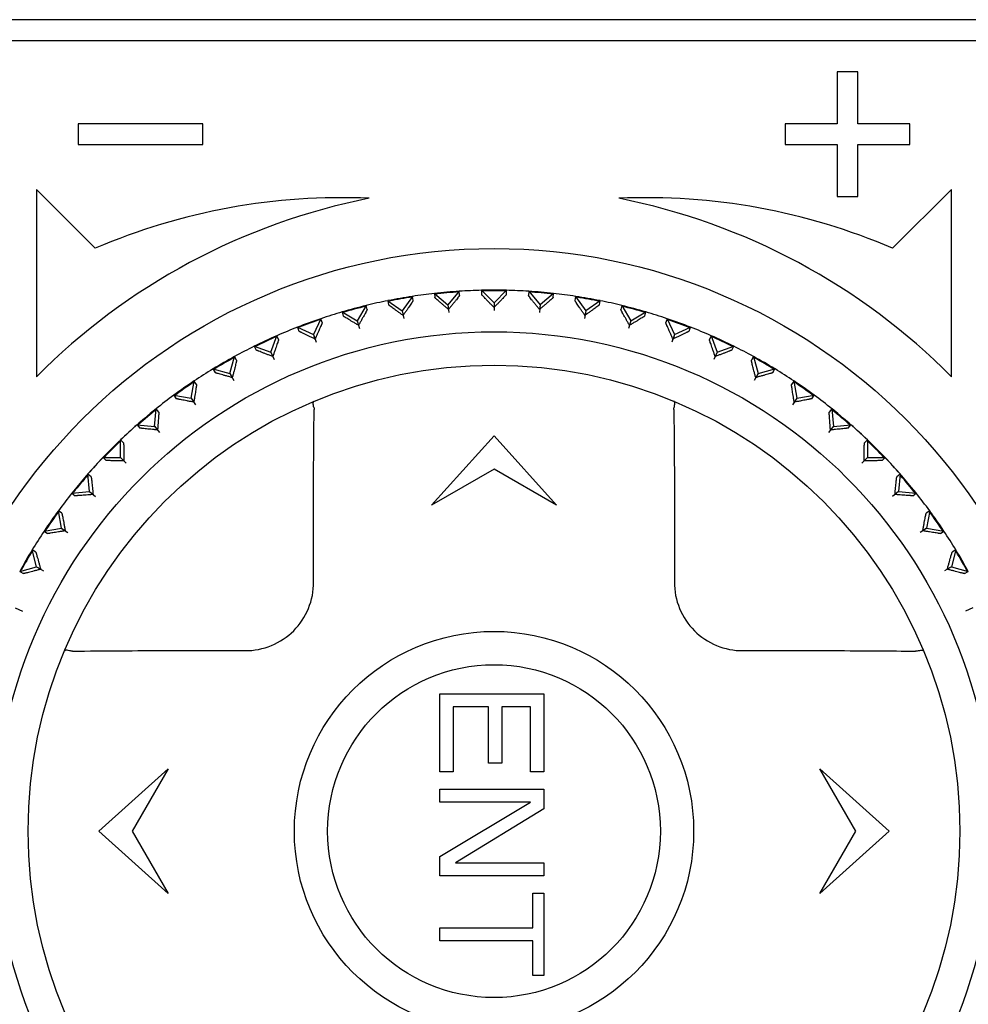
# Model space of a CAD drawing. Header units: millimetres. Extents: x 1117 to 38156, y -1945 to 7303.
# Tile 329 of 656: x 13219 to 13242, y 1377 to 1401. Entities that reach past the tile are written whole.
import ezdxf

# ---------------------------------------------------------------- set-up
doc = ezdxf.new("R2010")
doc.units = ezdxf.units.MM

msp = doc.modelspace()

# ---------------------------------------------------------------- linework, layer by layer
at = {"color": 7, "linetype": 'Continuous'}
for p, q in [((13257.629, 1400.819), (13202.729, 1400.819)), ((13202.729, 1400.319), (13257.629, 1400.319)), ((13238.429, 1399.569), (13238.429, 1398.319)), ((13238.929, 1399.569), (13238.429, 1399.569)), ((13238.929, 1398.319), (13238.929, 1399.569)), ((13220.179, 1398.319), (13220.179, 1397.819)), ((13223.179, 1398.319), (13220.179, 1398.319)), ((13223.179, 1397.819), (13223.179, 1398.319)), ((13237.179, 1398.319), (13237.179, 1397.819)), ((13238.429, 1398.319), (13237.179, 1398.319)), ((13240.179, 1398.319), (13238.929, 1398.319)), ((13240.179, 1397.819), (13240.179, 1398.319)), ((13220.179, 1397.819), (13223.179, 1397.819)), ((13237.179, 1397.819), (13238.429, 1397.819)), ((13238.429, 1397.819), (13238.429, 1396.569)), ((13238.929, 1396.569), (13238.929, 1397.819)), ((13238.929, 1397.819), (13240.179, 1397.819)), ((13219.179, 1396.739), (13219.179, 1392.239)), ((13220.593, 1395.325), (13219.179, 1396.739)), ((13238.429, 1396.569), (13238.929, 1396.569)), ((13241.179, 1396.739), (13239.764, 1395.325)), ((13241.179, 1392.239), (13241.179, 1396.739)), ((13228.216, 1394.17), (13227.974, 1393.824)), ((13228.233, 1394.07), (13228.216, 1394.17)), ((13228.749, 1394.24), (13228.758, 1394.139)), ((13228.749, 1394.24), (13229.072, 1393.969)), ((13229.343, 1394.292), (13229.072, 1393.969)), ((13229.352, 1394.191), (13229.343, 1394.292)), ((13229.88, 1394.315), (13229.88, 1394.214)), ((13229.88, 1394.315), (13230.179, 1394.017)), ((13230.477, 1394.315), (13230.179, 1394.017)), ((13230.477, 1394.214), (13230.477, 1394.315)), ((13231.014, 1394.292), (13231.005, 1394.191)), ((13231.014, 1394.292), (13231.285, 1393.969)), ((13231.609, 1394.24), (13231.285, 1393.969)), ((13231.6, 1394.139), (13231.609, 1394.24)), ((13232.142, 1394.17), (13232.124, 1394.07)), ((13232.142, 1394.17), (13232.384, 1393.824)), ((13227.103, 1393.95), (13226.892, 1393.584)), ((13227.129, 1393.852), (13227.103, 1393.95)), ((13227.628, 1394.066), (13227.646, 1393.966)), ((13227.628, 1394.066), (13227.974, 1393.824)), ((13229.072, 1393.971), (13229.089, 1393.779)), ((13229.072, 1393.969), (13229.082, 1393.856)), ((13230.179, 1394.019), (13230.179, 1393.827)), ((13230.179, 1394.017), (13230.179, 1393.904)), ((13231.286, 1393.971), (13231.269, 1393.779)), ((13231.285, 1393.969), (13231.276, 1393.856)), ((13232.729, 1394.066), (13232.384, 1393.824)), ((13232.712, 1393.966), (13232.729, 1394.066)), ((13233.254, 1393.95), (13233.228, 1393.852)), ((13233.254, 1393.95), (13233.465, 1393.584)), ((13226.527, 1393.795), (13226.553, 1393.697)), ((13226.527, 1393.795), (13226.892, 1393.584)), ((13227.973, 1393.826), (13228.007, 1393.637)), ((13227.974, 1393.824), (13227.993, 1393.713)), ((13232.384, 1393.826), (13232.351, 1393.637)), ((13232.384, 1393.824), (13232.364, 1393.713)), ((13233.465, 1393.584), (13233.831, 1393.795)), ((13233.804, 1393.697), (13233.831, 1393.795)), ((13226.014, 1393.634), (13225.836, 1393.251)), ((13226.049, 1393.538), (13226.014, 1393.634)), ((13226.892, 1393.586), (13226.941, 1393.401)), ((13226.892, 1393.584), (13226.921, 1393.475)), ((13233.466, 1393.586), (13233.416, 1393.401)), ((13233.465, 1393.584), (13233.436, 1393.475)), ((13234.344, 1393.634), (13234.309, 1393.538)), ((13234.344, 1393.634), (13234.522, 1393.251)), ((13224.812, 1392.827), (13224.956, 1393.224)), ((13224.999, 1393.132), (13224.956, 1393.224)), ((13225.453, 1393.43), (13225.488, 1393.334)), ((13225.453, 1393.43), (13225.836, 1393.251)), ((13225.835, 1393.253), (13225.901, 1393.073)), ((13225.836, 1393.251), (13225.874, 1393.145)), ((13234.522, 1393.253), (13234.457, 1393.073)), ((13234.522, 1393.251), (13234.483, 1393.145)), ((13234.522, 1393.251), (13234.904, 1393.43)), ((13234.869, 1393.334), (13234.904, 1393.43)), ((13235.401, 1393.224), (13235.358, 1393.132)), ((13235.401, 1393.224), (13235.545, 1392.827)), ((13224.416, 1392.972), (13224.459, 1392.88)), ((13224.416, 1392.972), (13224.812, 1392.827)), ((13235.545, 1392.827), (13235.942, 1392.972)), ((13235.899, 1392.88), (13235.942, 1392.972)), ((13224.811, 1392.829), (13224.893, 1392.655)), ((13224.812, 1392.827), (13224.86, 1392.725)), ((13235.546, 1392.829), (13235.465, 1392.655)), ((13235.545, 1392.827), (13235.497, 1392.725)), ((13223.83, 1392.316), (13223.939, 1392.723)), ((13223.99, 1392.635), (13223.939, 1392.723)), ((13236.419, 1392.723), (13236.368, 1392.635)), ((13236.419, 1392.723), (13236.528, 1392.316)), ((13223.422, 1392.425), (13223.473, 1392.337)), ((13223.422, 1392.425), (13223.83, 1392.316)), ((13223.829, 1392.317), (13223.925, 1392.151)), ((13223.83, 1392.316), (13223.886, 1392.218)), ((13236.529, 1392.317), (13236.433, 1392.151)), ((13236.528, 1392.316), (13236.471, 1392.218)), ((13236.528, 1392.316), (13236.935, 1392.425)), ((13236.884, 1392.337), (13236.935, 1392.425)), ((13222.895, 1391.721), (13222.969, 1392.136)), ((13223.027, 1392.053), (13222.969, 1392.136)), ((13237.389, 1392.136), (13237.331, 1392.053)), ((13237.389, 1392.136), (13237.462, 1391.721)), ((13222.48, 1391.794), (13222.538, 1391.711)), ((13222.48, 1391.794), (13222.895, 1391.721)), ((13237.462, 1391.721), (13237.878, 1391.794)), ((13237.819, 1391.711), (13237.878, 1391.794)), ((13222.894, 1391.722), (13223.004, 1391.565)), ((13222.895, 1391.721), (13222.96, 1391.628)), ((13237.463, 1391.722), (13237.353, 1391.565)), ((13237.462, 1391.721), (13237.397, 1391.628)), ((13222.016, 1391.046), (13222.053, 1391.467)), ((13222.118, 1391.389), (13222.053, 1391.467)), ((13238.304, 1391.467), (13238.239, 1391.389)), ((13238.304, 1391.467), (13238.341, 1391.046)), ((13221.596, 1391.083), (13221.662, 1391.005)), ((13221.596, 1391.083), (13222.016, 1391.046)), ((13238.341, 1391.046), (13238.761, 1391.083)), ((13238.696, 1391.005), (13238.761, 1391.083)), ((13222.015, 1391.048), (13222.139, 1390.901)), ((13222.016, 1391.046), (13222.089, 1390.96)), ((13238.342, 1391.048), (13238.219, 1390.901)), ((13238.341, 1391.046), (13238.268, 1390.96)), ((13221.2, 1390.298), (13221.2, 1390.72)), ((13221.271, 1390.648), (13221.2, 1390.72)), ((13228.679, 1389.153), (13230.179, 1390.819)), ((13230.179, 1390.819), (13231.679, 1389.153)), ((13239.158, 1390.72), (13239.086, 1390.648)), ((13239.158, 1390.72), (13239.158, 1390.298)), ((13220.778, 1390.298), (13220.85, 1390.226)), ((13220.778, 1390.298), (13221.2, 1390.298)), ((13221.198, 1390.299), (13221.334, 1390.163)), ((13221.2, 1390.298), (13221.28, 1390.218)), ((13239.159, 1390.299), (13239.023, 1390.163)), ((13239.158, 1390.298), (13239.078, 1390.218)), ((13239.158, 1390.298), (13239.58, 1390.298)), ((13239.508, 1390.226), (13239.58, 1390.298)), ((13220.451, 1389.481), (13220.414, 1389.901)), ((13220.492, 1389.836), (13220.414, 1389.901)), ((13230.179, 1390.019), (13228.679, 1389.153)), ((13231.679, 1389.153), (13230.179, 1390.019)), ((13239.943, 1389.901), (13239.865, 1389.836)), ((13239.943, 1389.901), (13239.906, 1389.481)), ((13220.031, 1389.444), (13220.451, 1389.481)), ((13220.031, 1389.444), (13220.109, 1389.379)), ((13220.45, 1389.482), (13220.597, 1389.359)), ((13220.451, 1389.481), (13220.538, 1389.408)), ((13239.907, 1389.482), (13239.76, 1389.359)), ((13239.906, 1389.481), (13239.819, 1389.408)), ((13239.906, 1389.481), (13240.326, 1389.444)), ((13240.249, 1389.379), (13240.326, 1389.444)), ((13219.777, 1388.602), (13219.704, 1389.018)), ((13219.787, 1388.959), (13219.704, 1389.018)), ((13240.654, 1389.018), (13240.571, 1388.959)), ((13240.654, 1389.018), (13240.581, 1388.602)), ((13219.361, 1388.529), (13219.777, 1388.602)), ((13219.361, 1388.529), (13219.445, 1388.471)), ((13219.775, 1388.603), (13219.933, 1388.493)), ((13219.777, 1388.602), (13219.87, 1388.537)), ((13240.582, 1388.603), (13240.425, 1388.493)), ((13240.581, 1388.602), (13240.488, 1388.537)), ((13240.581, 1388.602), (13240.996, 1388.529)), ((13240.913, 1388.471), (13240.996, 1388.529)), ((13219.182, 1387.668), (13219.072, 1388.075)), ((13219.16, 1388.025), (13219.072, 1388.075)), ((13241.285, 1388.075), (13241.176, 1387.668)), ((13241.285, 1388.075), (13241.197, 1388.025)), ((13218.774, 1387.559), (13219.182, 1387.668)), ((13218.774, 1387.559), (13218.862, 1387.508)), ((13219.18, 1387.669), (13219.346, 1387.573)), ((13219.182, 1387.668), (13219.28, 1387.611)), ((13241.177, 1387.669), (13241.011, 1387.573)), ((13241.176, 1387.668), (13241.078, 1387.611)), ((13241.176, 1387.668), (13241.583, 1387.559)), ((13241.495, 1387.508), (13241.583, 1387.559)), ((13218.669, 1386.686), (13218.843, 1386.605)), ((13241.689, 1386.686), (13241.515, 1386.605)), ((13228.879, 1382.744), (13228.879, 1384.619)), ((13228.879, 1384.619), (13231.379, 1384.619)), ((13231.379, 1384.619), (13231.379, 1382.744)), ((13229.198, 1384.306), (13229.198, 1382.744)), ((13230.049, 1384.306), (13229.198, 1384.306)), ((13230.049, 1382.952), (13230.049, 1384.306)), ((13230.368, 1384.306), (13230.368, 1382.952)), ((13231.06, 1384.306), (13230.368, 1384.306)), ((13231.06, 1382.744), (13231.06, 1384.306)), ((13220.679, 1381.319), (13222.345, 1382.819)), ((13222.345, 1382.819), (13221.479, 1381.319)), ((13230.368, 1382.952), (13230.049, 1382.952)), ((13238.879, 1381.319), (13238.013, 1382.819)), ((13238.013, 1382.819), (13239.679, 1381.319)), ((13229.198, 1382.744), (13228.879, 1382.744)), ((13231.379, 1382.744), (13231.06, 1382.744)), ((13228.879, 1382.015), (13228.879, 1382.327)), ((13228.879, 1382.327), (13231.379, 1382.327)), ((13231.379, 1382.327), (13231.379, 1381.858)), ((13228.879, 1380.713), (13231.06, 1382.015)), ((13231.06, 1382.015), (13228.879, 1382.015)), ((13231.379, 1381.858), (13229.251, 1380.556)), ((13222.345, 1379.819), (13220.679, 1381.319)), ((13221.479, 1381.319), (13222.345, 1379.819)), ((13238.013, 1379.819), (13238.879, 1381.319)), ((13239.679, 1381.319), (13238.013, 1379.819)), ((13228.879, 1380.244), (13228.879, 1380.713)), ((13229.251, 1380.556), (13231.379, 1380.556)), ((13231.379, 1380.556), (13231.379, 1380.244)), ((13231.379, 1380.244), (13228.879, 1380.244)), ((13231.113, 1378.994), (13231.113, 1379.827)), ((13231.113, 1379.827), (13231.379, 1379.827)), ((13231.379, 1379.827), (13231.379, 1377.848)), ((13228.879, 1378.681), (13228.879, 1378.994)), ((13228.879, 1378.994), (13231.113, 1378.994)), ((13231.113, 1378.681), (13228.879, 1378.681)), ((13231.113, 1377.848), (13231.113, 1378.681)), ((13231.379, 1377.848), (13231.113, 1377.848))]:
    msp.add_line(p, q, dxfattribs=at)
for radius in [14, 12, 11.2, 4.8, 4]:
    msp.add_circle((13230.179, 1381.319), radius, dxfattribs=at)
for centre, radius, start, end in [((13230.179, 1381.319), 15.5, 101.1599, 135.2087), ((13226.509, 1381.541), 15, 87.4407, 113.2286), ((13233.848, 1381.541), 15, 66.7714, 92.5593), ((13230.179, 1381.319), 15.5, 44.7913, 78.8401), ((13230.179, 1381.319), 13, 98.6907, 101.3076), ((13230.179, 1381.319), 12.983, 98.6957, 101.1544), ((13230.179, 1381.319), 13, 96.3147, 98.6853), ((13230.179, 1381.319), 13, 93.6798, 96.318), ((13230.179, 1381.319), 12.983, 93.678, 96.3198), ((13230.179, 1381.319), 13, 91.3147, 93.6853), ((13230.179, 1381.319), 13, 88.6918, 91.3082), ((13230.179, 1381.319), 12.983, 88.6968, 91.1554), ((13230.179, 1381.319), 13, 86.3147, 88.6853), ((13230.179, 1381.319), 12.983, 83.6802, 86.322), ((13230.179, 1381.319), 13, 83.682, 86.3202), ((13230.179, 1381.319), 13, 81.3147, 83.6853), ((13230.179, 1381.319), 13, 78.6924, 81.3093), ((13230.179, 1381.319), 12.983, 78.6973, 81.1566), ((13230.179, 1381.319), 13, 103.6807, 106.3213), ((13230.179, 1381.319), 12.983, 103.6789, 106.323), ((13230.179, 1381.319), 13, 101.3147, 103.6853), ((13230.179, 1381.319), 13, 76.3147, 78.6853), ((13230.179, 1381.319), 12.983, 73.677, 76.3211), ((13230.179, 1381.319), 13, 73.6787, 76.3193), ((13230.179, 1381.319), 13, 106.3147, 108.6853), ((13230.179, 1381.319), 13, 71.3147, 73.6853), ((13230.179, 1381.319), 13, 108.6934, 111.3099), ((13230.179, 1381.319), 12.983, 108.6983, 111.1577), ((13230.179, 1381.319), 13, 68.6901, 71.3066), ((13230.179, 1381.319), 12.983, 68.6951, 71.1531), ((13230.179, 1381.319), 13, 113.6813, 116.3176), ((13230.179, 1381.319), 12.983, 113.6796, 116.3193), ((13230.179, 1381.319), 13, 111.3147, 113.6853), ((13230.179, 1381.319), 13, 66.3147, 68.6853), ((13230.179, 1381.319), 12.983, 63.6807, 66.3204), ((13230.179, 1381.319), 13, 63.6824, 66.3187), ((13230.179, 1381.319), 13, 116.3147, 118.6853), ((13230.179, 1381.319), 13, 61.3147, 63.6853), ((13230.179, 1381.319), 13, 118.6896, 121.3064), ((13230.179, 1381.319), 12.983, 118.6946, 121.1528), ((13230.179, 1381.319), 13, 58.6936, 61.3104), ((13230.179, 1381.319), 12.983, 58.6986, 61.1582), ((13230.179, 1381.319), 13, 121.3147, 123.6853), ((13230.179, 1381.319), 13, 56.3147, 58.6853), ((13230.179, 1381.319), 13, 123.6794, 126.3213), ((13230.179, 1381.319), 12.983, 123.6776, 126.323), ((13230.179, 1381.319), 12.983, 53.677, 56.3224), ((13230.179, 1381.319), 13, 53.6787, 56.3206), ((13230.179, 1381.319), 13, 126.3147, 128.6853), ((13230.179, 1381.319), 13, 51.3147, 53.6853), ((13230.179, 1381.319), 13, 128.694, 141.306), ((13230.179, 1381.319), 12.983, 128.6989, 131.1586), ((13230.179, 1381.319), 13, 38.694, 51.306), ((13230.179, 1381.319), 12.983, 48.6944, 51.1523), ((13230.179, 1381.319), 13, 131.3147, 133.6853), ((13230.179, 1381.319), 13, 46.3147, 48.6853), ((13230.179, 1381.319), 12.983, 133.6805, 136.3196), ((13230.179, 1381.319), 12.983, 43.6805, 46.3195), ((13230.179, 1381.319), 13, 136.3147, 138.6853), ((13230.179, 1381.319), 13, 41.3147, 43.6853), ((13230.179, 1381.319), 12.983, 138.6944, 141.1523), ((13230.179, 1381.319), 12.983, 38.6989, 41.1586), ((13230.179, 1381.319), 13, 141.3147, 143.6853), ((13230.179, 1381.319), 13, 36.3147, 38.6853), ((13230.179, 1381.319), 13, 143.6787, 146.3206), ((13230.179, 1381.319), 12.983, 143.677, 146.3224), ((13230.179, 1381.319), 12.983, 33.6776, 36.323), ((13230.179, 1381.319), 13, 33.6794, 36.3213), ((13230.179, 1381.319), 13, 146.3147, 148.6853), ((13230.179, 1381.319), 13, 31.3147, 33.6853), ((13230.179, 1381.319), 13, 148.6937, 151.3104), ((13230.179, 1381.319), 12.983, 148.6986, 151.1582), ((13230.179, 1381.319), 13, 28.6896, 31.3063), ((13230.179, 1381.319), 12.983, 28.6946, 31.1528)]:
    msp.add_arc(centre, radius, start, end, dxfattribs=at)
for points, knots in [([(13229.352, 1394.191), (13229.352, 1394.19), (13229.35, 1394.187), (13229.346, 1394.182), (13229.34, 1394.173), (13229.331, 1394.161), (13229.319, 1394.147), (13229.3, 1394.123), (13229.271, 1394.087), (13229.231, 1394.038), (13229.186, 1393.982), (13229.135, 1393.921), (13229.1, 1393.878), (13229.082, 1393.856)], [0, 0, 0, 0, 0.006467, 0.022314, 0.047417, 0.081484, 0.124046, 0.174615, 0.297555, 0.445709, 0.614672, 0.800566, 1, 1, 1, 1]), ([(13230.179, 1393.904), (13230.159, 1393.924), (13230.12, 1393.964), (13230.064, 1394.02), (13230.014, 1394.072), (13229.97, 1394.117), (13229.938, 1394.151), (13229.917, 1394.173), (13229.904, 1394.186), (13229.894, 1394.197), (13229.887, 1394.205), (13229.883, 1394.21), (13229.88, 1394.213), (13229.88, 1394.214)], [0, 0, 0, 0, 0.199481, 0.385367, 0.554329, 0.702459, 0.82537, 0.875938, 0.918501, 0.952563, 0.977679, 0.993532, 1, 1, 1, 1]), ([(13230.477, 1394.214), (13230.477, 1394.213), (13230.474, 1394.21), (13230.471, 1394.205), (13230.463, 1394.197), (13230.453, 1394.186), (13230.441, 1394.173), (13230.419, 1394.151), (13230.387, 1394.117), (13230.344, 1394.072), (13230.293, 1394.02), (13230.238, 1393.964), (13230.199, 1393.924), (13230.179, 1393.904)], [0, 0, 0, 0, 0.006467, 0.022314, 0.047417, 0.081484, 0.124046, 0.174615, 0.297555, 0.445709, 0.614672, 0.800566, 1, 1, 1, 1]), ([(13231.276, 1393.856), (13231.257, 1393.878), (13231.222, 1393.921), (13231.172, 1393.982), (13231.126, 1394.038), (13231.086, 1394.087), (13231.057, 1394.123), (13231.038, 1394.147), (13231.027, 1394.161), (13231.018, 1394.173), (13231.011, 1394.182), (13231.008, 1394.187), (13231.005, 1394.19), (13231.005, 1394.191)], [0, 0, 0, 0, 0.199481, 0.385367, 0.554329, 0.702459, 0.82537, 0.875938, 0.918501, 0.952563, 0.977679, 0.993532, 1, 1, 1, 1]), ([(13227.993, 1393.713), (13227.97, 1393.729), (13227.925, 1393.761), (13227.86, 1393.808), (13227.802, 1393.85), (13227.751, 1393.887), (13227.713, 1393.914), (13227.689, 1393.932), (13227.674, 1393.943), (13227.662, 1393.952), (13227.654, 1393.959), (13227.649, 1393.963), (13227.646, 1393.965), (13227.646, 1393.966)], [0, 0, 0, 0, 0.199481, 0.385367, 0.554329, 0.702459, 0.82537, 0.875938, 0.918501, 0.952563, 0.977679, 0.993532, 1, 1, 1, 1]), ([(13228.233, 1394.07), (13228.233, 1394.069), (13228.231, 1394.066), (13228.228, 1394.06), (13228.222, 1394.051), (13228.215, 1394.039), (13228.205, 1394.023), (13228.188, 1393.998), (13228.162, 1393.959), (13228.126, 1393.907), (13228.086, 1393.847), (13228.041, 1393.782), (13228.01, 1393.736), (13227.993, 1393.713)], [0, 0, 0, 0, 0.006467, 0.022314, 0.047417, 0.081484, 0.124046, 0.174615, 0.297555, 0.445709, 0.614672, 0.800566, 1, 1, 1, 1]), ([(13229.082, 1393.856), (13229.06, 1393.875), (13229.018, 1393.91), (13228.958, 1393.962), (13228.903, 1394.009), (13228.855, 1394.05), (13228.821, 1394.081), (13228.797, 1394.101), (13228.784, 1394.114), (13228.773, 1394.123), (13228.765, 1394.131), (13228.761, 1394.136), (13228.758, 1394.138), (13228.758, 1394.139)], [0, 0, 0, 0, 0.199481, 0.385367, 0.554329, 0.702459, 0.82537, 0.875938, 0.918501, 0.952563, 0.977679, 0.993532, 1, 1, 1, 1]), ([(13231.6, 1394.139), (13231.6, 1394.138), (13231.597, 1394.136), (13231.593, 1394.131), (13231.584, 1394.123), (13231.574, 1394.114), (13231.56, 1394.101), (13231.537, 1394.081), (13231.502, 1394.05), (13231.454, 1394.009), (13231.4, 1393.962), (13231.339, 1393.91), (13231.297, 1393.875), (13231.276, 1393.856)], [0, 0, 0, 0, 0.006467, 0.022314, 0.047417, 0.081484, 0.124046, 0.174615, 0.297555, 0.445709, 0.614672, 0.800566, 1, 1, 1, 1]), ([(13232.364, 1393.713), (13232.348, 1393.736), (13232.317, 1393.782), (13232.272, 1393.847), (13232.231, 1393.907), (13232.196, 1393.959), (13232.17, 1393.998), (13232.153, 1394.023), (13232.143, 1394.039), (13232.135, 1394.051), (13232.129, 1394.06), (13232.126, 1394.066), (13232.124, 1394.069), (13232.124, 1394.07)], [0, 0, 0, 0, 0.199481, 0.385367, 0.554329, 0.702459, 0.82537, 0.875938, 0.918501, 0.952563, 0.977679, 0.993532, 1, 1, 1, 1]), ([(13232.712, 1393.966), (13232.711, 1393.965), (13232.708, 1393.963), (13232.704, 1393.959), (13232.695, 1393.952), (13232.684, 1393.943), (13232.669, 1393.932), (13232.644, 1393.914), (13232.607, 1393.887), (13232.556, 1393.85), (13232.497, 1393.808), (13232.432, 1393.761), (13232.387, 1393.729), (13232.364, 1393.713)], [0, 0, 0, 0, 0.006467, 0.022314, 0.047417, 0.081484, 0.124046, 0.174615, 0.297555, 0.445709, 0.614672, 0.800566, 1, 1, 1, 1]), ([(13226.921, 1393.475), (13226.897, 1393.49), (13226.849, 1393.518), (13226.781, 1393.558), (13226.719, 1393.595), (13226.665, 1393.627), (13226.625, 1393.651), (13226.599, 1393.667), (13226.583, 1393.677), (13226.571, 1393.685), (13226.562, 1393.691), (13226.557, 1393.695), (13226.553, 1393.696), (13226.553, 1393.697)], [0, 0, 0, 0, 0.199481, 0.385367, 0.554329, 0.702459, 0.82537, 0.875938, 0.918501, 0.952563, 0.977679, 0.993532, 1, 1, 1, 1]), ([(13227.129, 1393.852), (13227.13, 1393.851), (13227.128, 1393.848), (13227.125, 1393.842), (13227.12, 1393.832), (13227.114, 1393.819), (13227.105, 1393.803), (13227.09, 1393.776), (13227.068, 1393.735), (13227.037, 1393.68), (13227.002, 1393.617), (13226.963, 1393.548), (13226.936, 1393.5), (13226.921, 1393.475)], [0, 0, 0, 0, 0.006467, 0.022314, 0.047417, 0.081484, 0.124046, 0.174615, 0.297555, 0.445709, 0.614672, 0.800566, 1, 1, 1, 1]), ([(13233.436, 1393.475), (13233.422, 1393.5), (13233.395, 1393.548), (13233.356, 1393.617), (13233.32, 1393.68), (13233.29, 1393.735), (13233.267, 1393.776), (13233.253, 1393.803), (13233.244, 1393.819), (13233.237, 1393.832), (13233.232, 1393.842), (13233.23, 1393.848), (13233.228, 1393.851), (13233.228, 1393.852)], [0, 0, 0, 0, 0.199481, 0.385367, 0.554329, 0.702459, 0.82537, 0.875938, 0.918501, 0.952563, 0.977679, 0.993532, 1, 1, 1, 1]), ([(13233.804, 1393.697), (13233.804, 1393.696), (13233.801, 1393.695), (13233.796, 1393.691), (13233.786, 1393.685), (13233.774, 1393.677), (13233.759, 1393.667), (13233.732, 1393.651), (13233.693, 1393.627), (13233.639, 1393.595), (13233.577, 1393.558), (13233.508, 1393.518), (13233.461, 1393.49), (13233.436, 1393.475)], [0, 0, 0, 0, 0.006467, 0.022314, 0.047417, 0.081484, 0.124046, 0.174615, 0.297555, 0.445709, 0.614672, 0.800566, 1, 1, 1, 1]), ([(13226.049, 1393.538), (13226.049, 1393.537), (13226.047, 1393.534), (13226.046, 1393.528), (13226.041, 1393.518), (13226.036, 1393.504), (13226.029, 1393.488), (13226.016, 1393.459), (13225.998, 1393.417), (13225.972, 1393.359), (13225.942, 1393.294), (13225.909, 1393.221), (13225.886, 1393.171), (13225.874, 1393.145)], [0, 0, 0, 0, 0.006467, 0.022314, 0.047417, 0.081484, 0.124046, 0.174615, 0.297555, 0.445709, 0.614672, 0.800566, 1, 1, 1, 1]), ([(13234.483, 1393.145), (13234.471, 1393.171), (13234.448, 1393.221), (13234.415, 1393.294), (13234.386, 1393.359), (13234.36, 1393.417), (13234.341, 1393.459), (13234.329, 1393.488), (13234.322, 1393.504), (13234.316, 1393.518), (13234.312, 1393.528), (13234.31, 1393.534), (13234.308, 1393.537), (13234.309, 1393.538)], [0, 0, 0, 0, 0.199481, 0.385367, 0.554329, 0.702459, 0.82537, 0.875938, 0.918501, 0.952563, 0.977679, 0.993532, 1, 1, 1, 1]), ([(13225.874, 1393.145), (13225.849, 1393.157), (13225.799, 1393.181), (13225.727, 1393.215), (13225.662, 1393.247), (13225.605, 1393.274), (13225.564, 1393.294), (13225.536, 1393.308), (13225.52, 1393.317), (13225.507, 1393.323), (13225.497, 1393.328), (13225.492, 1393.332), (13225.488, 1393.333), (13225.488, 1393.334)], [0, 0, 0, 0, 0.199481, 0.385367, 0.554329, 0.702459, 0.82537, 0.875938, 0.918501, 0.952563, 0.977679, 0.993532, 1, 1, 1, 1]), ([(13234.869, 1393.334), (13234.869, 1393.333), (13234.866, 1393.332), (13234.86, 1393.328), (13234.851, 1393.323), (13234.838, 1393.317), (13234.821, 1393.308), (13234.794, 1393.294), (13234.752, 1393.274), (13234.695, 1393.247), (13234.63, 1393.215), (13234.559, 1393.181), (13234.509, 1393.157), (13234.483, 1393.145)], [0, 0, 0, 0, 0.006467, 0.022314, 0.047417, 0.081484, 0.124046, 0.174615, 0.297555, 0.445709, 0.614672, 0.800566, 1, 1, 1, 1]), ([(13224.999, 1393.132), (13225, 1393.131), (13224.998, 1393.127), (13224.997, 1393.121), (13224.994, 1393.111), (13224.989, 1393.097), (13224.984, 1393.08), (13224.974, 1393.05), (13224.959, 1393.006), (13224.938, 1392.947), (13224.915, 1392.879), (13224.888, 1392.804), (13224.87, 1392.752), (13224.86, 1392.725)], [0, 0, 0, 0, 0.006467, 0.022314, 0.047417, 0.081484, 0.124046, 0.174615, 0.297555, 0.445709, 0.614672, 0.800566, 1, 1, 1, 1]), ([(13235.497, 1392.725), (13235.488, 1392.752), (13235.469, 1392.804), (13235.443, 1392.879), (13235.419, 1392.947), (13235.398, 1393.006), (13235.383, 1393.05), (13235.374, 1393.08), (13235.368, 1393.097), (13235.364, 1393.111), (13235.36, 1393.121), (13235.359, 1393.127), (13235.358, 1393.131), (13235.358, 1393.132)], [0, 0, 0, 0, 0.199481, 0.385367, 0.554329, 0.702459, 0.82537, 0.875938, 0.918501, 0.952563, 0.977679, 0.993532, 1, 1, 1, 1]), ([(13224.86, 1392.725), (13224.833, 1392.735), (13224.781, 1392.754), (13224.707, 1392.782), (13224.64, 1392.808), (13224.581, 1392.83), (13224.538, 1392.847), (13224.509, 1392.858), (13224.492, 1392.865), (13224.478, 1392.87), (13224.468, 1392.874), (13224.463, 1392.878), (13224.459, 1392.879), (13224.459, 1392.88)], [0, 0, 0, 0, 0.199481, 0.385367, 0.554329, 0.702459, 0.82537, 0.875938, 0.918501, 0.952563, 0.977679, 0.993532, 1, 1, 1, 1]), ([(13235.899, 1392.88), (13235.898, 1392.879), (13235.895, 1392.878), (13235.889, 1392.874), (13235.879, 1392.87), (13235.866, 1392.865), (13235.849, 1392.858), (13235.82, 1392.847), (13235.777, 1392.83), (13235.718, 1392.808), (13235.65, 1392.782), (13235.576, 1392.754), (13235.524, 1392.735), (13235.497, 1392.725)], [0, 0, 0, 0, 0.006467, 0.022314, 0.047417, 0.081484, 0.124046, 0.174615, 0.297555, 0.445709, 0.614672, 0.800566, 1, 1, 1, 1]), ([(13223.99, 1392.635), (13223.99, 1392.635), (13223.989, 1392.631), (13223.988, 1392.625), (13223.986, 1392.614), (13223.983, 1392.6), (13223.978, 1392.582), (13223.971, 1392.552), (13223.96, 1392.507), (13223.945, 1392.446), (13223.927, 1392.376), (13223.907, 1392.299), (13223.893, 1392.245), (13223.886, 1392.218)], [0, 0, 0, 0, 0.006479, 0.022339, 0.04741, 0.081452, 0.124048, 0.174639, 0.297535, 0.445682, 0.614742, 0.800679, 1, 1, 1, 1]), ([(13236.471, 1392.218), (13236.464, 1392.245), (13236.45, 1392.299), (13236.43, 1392.376), (13236.413, 1392.446), (13236.397, 1392.507), (13236.386, 1392.552), (13236.379, 1392.582), (13236.375, 1392.6), (13236.372, 1392.614), (13236.369, 1392.625), (13236.368, 1392.631), (13236.367, 1392.635), (13236.368, 1392.635)], [0, 0, 0, 0, 0.199427, 0.385378, 0.554375, 0.702511, 0.825453, 0.876007, 0.918559, 0.952614, 0.977701, 0.993538, 1, 1, 1, 1]), ([(13223.886, 1392.218), (13223.859, 1392.225), (13223.805, 1392.24), (13223.729, 1392.262), (13223.659, 1392.281), (13223.599, 1392.298), (13223.554, 1392.311), (13223.525, 1392.32), (13223.507, 1392.325), (13223.493, 1392.33), (13223.483, 1392.333), (13223.477, 1392.335), (13223.473, 1392.336), (13223.473, 1392.337)], [0, 0, 0, 0, 0.199427, 0.385376, 0.554371, 0.702508, 0.825449, 0.876003, 0.918556, 0.952613, 0.9777, 0.993537, 1, 1, 1, 1]), ([(13236.884, 1392.337), (13236.884, 1392.336), (13236.88, 1392.335), (13236.875, 1392.333), (13236.864, 1392.33), (13236.85, 1392.325), (13236.833, 1392.32), (13236.803, 1392.311), (13236.759, 1392.298), (13236.698, 1392.281), (13236.629, 1392.262), (13236.552, 1392.24), (13236.499, 1392.225), (13236.471, 1392.218)], [0, 0, 0, 0, 0.00648, 0.022341, 0.047414, 0.081455, 0.124052, 0.174644, 0.297542, 0.445687, 0.614744, 0.800679, 1, 1, 1, 1]), ([(13223.027, 1392.053), (13223.027, 1392.052), (13223.027, 1392.049), (13223.026, 1392.042), (13223.025, 1392.031), (13223.023, 1392.017), (13223.02, 1391.999), (13223.016, 1391.968), (13223.009, 1391.923), (13222.999, 1391.86), (13222.987, 1391.789), (13222.974, 1391.711), (13222.965, 1391.656), (13222.96, 1391.628)], [0, 0, 0, 0, 0.006467, 0.022314, 0.047417, 0.081484, 0.124046, 0.174615, 0.297555, 0.445709, 0.614672, 0.800566, 1, 1, 1, 1]), ([(13237.397, 1391.628), (13237.392, 1391.656), (13237.383, 1391.711), (13237.37, 1391.789), (13237.359, 1391.86), (13237.349, 1391.923), (13237.342, 1391.968), (13237.337, 1391.999), (13237.334, 1392.017), (13237.333, 1392.031), (13237.331, 1392.042), (13237.331, 1392.049), (13237.33, 1392.052), (13237.331, 1392.053)], [0, 0, 0, 0, 0.199481, 0.385367, 0.554329, 0.702459, 0.82537, 0.875938, 0.918501, 0.952563, 0.977679, 0.993532, 1, 1, 1, 1]), ([(13222.96, 1391.628), (13222.932, 1391.633), (13222.878, 1391.643), (13222.8, 1391.658), (13222.729, 1391.671), (13222.667, 1391.683), (13222.621, 1391.692), (13222.591, 1391.698), (13222.573, 1391.702), (13222.559, 1391.705), (13222.548, 1391.707), (13222.542, 1391.709), (13222.539, 1391.71), (13222.538, 1391.711)], [0, 0, 0, 0, 0.199481, 0.385367, 0.554329, 0.702459, 0.82537, 0.875938, 0.918501, 0.952563, 0.977679, 0.993532, 1, 1, 1, 1]), ([(13225.849, 1391.499), (13225.844, 1391.518), (13225.836, 1391.551), (13225.831, 1391.591), (13225.833, 1391.618), (13225.837, 1391.635), (13225.844, 1391.646), (13225.851, 1391.649)], [0, 0, 0, 0, 0.363655, 0.657408, 0.772233, 0.865602, 1, 1, 1, 1]), ([(13234.508, 1391.499), (13234.513, 1391.518), (13234.522, 1391.551), (13234.526, 1391.591), (13234.524, 1391.618), (13234.521, 1391.635), (13234.513, 1391.646), (13234.506, 1391.649)], [0, 0, 0, 0, 0.363667, 0.657422, 0.772247, 0.865613, 1, 1, 1, 1]), ([(13237.819, 1391.711), (13237.819, 1391.71), (13237.815, 1391.709), (13237.809, 1391.707), (13237.798, 1391.705), (13237.784, 1391.702), (13237.766, 1391.698), (13237.736, 1391.692), (13237.691, 1391.683), (13237.629, 1391.671), (13237.558, 1391.658), (13237.48, 1391.643), (13237.425, 1391.633), (13237.397, 1391.628)], [0, 0, 0, 0, 0.006467, 0.022314, 0.047417, 0.081484, 0.124046, 0.174615, 0.297555, 0.445709, 0.614672, 0.800566, 1, 1, 1, 1]), ([(13222.118, 1391.389), (13222.119, 1391.388), (13222.119, 1391.384), (13222.119, 1391.378), (13222.118, 1391.367), (13222.118, 1391.352), (13222.117, 1391.334), (13222.115, 1391.303), (13222.112, 1391.257), (13222.107, 1391.194), (13222.102, 1391.122), (13222.096, 1391.043), (13222.091, 1390.988), (13222.089, 1390.96)], [0, 0, 0, 0, 0.006467, 0.022314, 0.047417, 0.081484, 0.124046, 0.174615, 0.297555, 0.445709, 0.614672, 0.800566, 1, 1, 1, 1]), ([(13225.841, 1387.308), (13225.84, 1387.657), (13225.839, 1388.383), (13225.841, 1389.461), (13225.843, 1390.493), (13225.85, 1391.151), (13225.855, 1391.455)], [0, 0, 0, 0, 0.252806, 0.524632, 0.779819, 1, 1, 1, 1]), ([(13225.849, 1391.499), (13225.851, 1391.496), (13225.854, 1391.481), (13225.855, 1391.466), (13225.855, 1391.455)], [0, 0, 0, 0, 0.245459, 1, 1, 1, 1]), ([(13234.502, 1391.455), (13234.502, 1391.459), (13234.502, 1391.474), (13234.505, 1391.489), (13234.508, 1391.499)], [0, 0, 0, 0, 0.254329, 1, 1, 1, 1]), ([(13234.502, 1391.455), (13234.509, 1391.069), (13234.515, 1390.311), (13234.518, 1388.928), (13234.519, 1387.932), (13234.516, 1387.308)], [0, 0, 0, 0, 0.279406, 0.548469, 1, 1, 1, 1]), ([(13238.268, 1390.96), (13238.266, 1390.988), (13238.262, 1391.043), (13238.255, 1391.122), (13238.25, 1391.194), (13238.246, 1391.257), (13238.242, 1391.303), (13238.241, 1391.334), (13238.24, 1391.352), (13238.239, 1391.367), (13238.238, 1391.378), (13238.239, 1391.384), (13238.238, 1391.388), (13238.239, 1391.389)], [0, 0, 0, 0, 0.199481, 0.385367, 0.554329, 0.702459, 0.82537, 0.875938, 0.918501, 0.952563, 0.977679, 0.993532, 1, 1, 1, 1]), ([(13222.089, 1390.96), (13222.061, 1390.962), (13222.006, 1390.968), (13221.927, 1390.975), (13221.855, 1390.982), (13221.792, 1390.989), (13221.746, 1390.994), (13221.715, 1390.997), (13221.697, 1391), (13221.683, 1391.001), (13221.672, 1391.003), (13221.666, 1391.004), (13221.662, 1391.005), (13221.662, 1391.005)], [0, 0, 0, 0, 0.199481, 0.385367, 0.554329, 0.702459, 0.82537, 0.875938, 0.918501, 0.952563, 0.977679, 0.993532, 1, 1, 1, 1]), ([(13238.696, 1391.005), (13238.695, 1391.005), (13238.692, 1391.004), (13238.685, 1391.003), (13238.675, 1391.001), (13238.66, 1391), (13238.642, 1390.997), (13238.611, 1390.994), (13238.565, 1390.989), (13238.503, 1390.982), (13238.431, 1390.975), (13238.352, 1390.968), (13238.297, 1390.962), (13238.268, 1390.96)], [0, 0, 0, 0, 0.006467, 0.022314, 0.047417, 0.081484, 0.124046, 0.174615, 0.297555, 0.445709, 0.614672, 0.800566, 1, 1, 1, 1]), ([(13221.271, 1390.648), (13221.272, 1390.647), (13221.272, 1390.644), (13221.273, 1390.637), (13221.273, 1390.626), (13221.274, 1390.612), (13221.275, 1390.593), (13221.275, 1390.563), (13221.276, 1390.516), (13221.277, 1390.453), (13221.278, 1390.381), (13221.279, 1390.302), (13221.28, 1390.246), (13221.28, 1390.218)], [0, 0, 0, 0, 0.006467, 0.022314, 0.047417, 0.081484, 0.124046, 0.174615, 0.297555, 0.445709, 0.614672, 0.800566, 1, 1, 1, 1]), ([(13239.078, 1390.218), (13239.078, 1390.246), (13239.078, 1390.302), (13239.079, 1390.381), (13239.08, 1390.453), (13239.081, 1390.516), (13239.082, 1390.563), (13239.083, 1390.593), (13239.083, 1390.612), (13239.084, 1390.626), (13239.084, 1390.637), (13239.085, 1390.644), (13239.085, 1390.647), (13239.086, 1390.648)], [0, 0, 0, 0, 0.199481, 0.385367, 0.554329, 0.702459, 0.82537, 0.875938, 0.918501, 0.952563, 0.977679, 0.993532, 1, 1, 1, 1]), ([(13221.28, 1390.218), (13221.251, 1390.218), (13221.196, 1390.218), (13221.116, 1390.219), (13221.044, 1390.22), (13220.981, 1390.221), (13220.935, 1390.222), (13220.904, 1390.223), (13220.886, 1390.223), (13220.871, 1390.224), (13220.86, 1390.224), (13220.854, 1390.226), (13220.85, 1390.225), (13220.85, 1390.226)], [0, 0, 0, 0, 0.199481, 0.385367, 0.554329, 0.702459, 0.82537, 0.875938, 0.918501, 0.952563, 0.977679, 0.993532, 1, 1, 1, 1]), ([(13239.508, 1390.226), (13239.507, 1390.225), (13239.503, 1390.226), (13239.497, 1390.224), (13239.486, 1390.224), (13239.472, 1390.223), (13239.453, 1390.223), (13239.422, 1390.222), (13239.376, 1390.221), (13239.313, 1390.22), (13239.241, 1390.219), (13239.162, 1390.218), (13239.106, 1390.218), (13239.078, 1390.218)], [0, 0, 0, 0, 0.006467, 0.022314, 0.047417, 0.081484, 0.124046, 0.174615, 0.297555, 0.445709, 0.614672, 0.800566, 1, 1, 1, 1]), ([(13220.492, 1389.836), (13220.493, 1389.835), (13220.493, 1389.832), (13220.495, 1389.826), (13220.496, 1389.815), (13220.498, 1389.8), (13220.5, 1389.782), (13220.504, 1389.751), (13220.509, 1389.706), (13220.515, 1389.643), (13220.522, 1389.571), (13220.53, 1389.492), (13220.535, 1389.437), (13220.538, 1389.408)], [0, 0, 0, 0, 0.006467, 0.022314, 0.047417, 0.081484, 0.124046, 0.174615, 0.297555, 0.445709, 0.614672, 0.800566, 1, 1, 1, 1]), ([(13239.819, 1389.408), (13239.822, 1389.437), (13239.827, 1389.492), (13239.835, 1389.571), (13239.842, 1389.643), (13239.849, 1389.706), (13239.854, 1389.751), (13239.857, 1389.782), (13239.859, 1389.8), (13239.861, 1389.815), (13239.863, 1389.826), (13239.864, 1389.832), (13239.864, 1389.835), (13239.865, 1389.836)], [0, 0, 0, 0, 0.199481, 0.385367, 0.554329, 0.702459, 0.82537, 0.875938, 0.918501, 0.952563, 0.977679, 0.993532, 1, 1, 1, 1]), ([(13220.538, 1389.408), (13220.509, 1389.406), (13220.454, 1389.402), (13220.375, 1389.396), (13220.303, 1389.39), (13220.24, 1389.386), (13220.194, 1389.383), (13220.163, 1389.381), (13220.145, 1389.38), (13220.131, 1389.379), (13220.12, 1389.378), (13220.113, 1389.379), (13220.11, 1389.379), (13220.109, 1389.379)], [0, 0, 0, 0, 0.199481, 0.385367, 0.554329, 0.702459, 0.82537, 0.875938, 0.918501, 0.952563, 0.977679, 0.993532, 1, 1, 1, 1]), ([(13240.249, 1389.379), (13240.248, 1389.379), (13240.244, 1389.379), (13240.238, 1389.378), (13240.227, 1389.379), (13240.212, 1389.38), (13240.194, 1389.381), (13240.163, 1389.383), (13240.117, 1389.386), (13240.054, 1389.39), (13239.982, 1389.396), (13239.903, 1389.402), (13239.848, 1389.406), (13239.819, 1389.408)], [0, 0, 0, 0, 0.006467, 0.022314, 0.047417, 0.081484, 0.124046, 0.174615, 0.297555, 0.445709, 0.614672, 0.800566, 1, 1, 1, 1]), ([(13219.787, 1388.959), (13219.788, 1388.959), (13219.788, 1388.955), (13219.79, 1388.949), (13219.792, 1388.938), (13219.796, 1388.924), (13219.799, 1388.906), (13219.806, 1388.876), (13219.814, 1388.831), (13219.826, 1388.769), (13219.84, 1388.698), (13219.854, 1388.62), (13219.864, 1388.565), (13219.87, 1388.537)], [0, 0, 0, 0, 0.006467, 0.022314, 0.047417, 0.081484, 0.124046, 0.174615, 0.297555, 0.445709, 0.614672, 0.800566, 1, 1, 1, 1]), ([(13240.488, 1388.537), (13240.493, 1388.565), (13240.503, 1388.62), (13240.518, 1388.698), (13240.531, 1388.769), (13240.543, 1388.831), (13240.552, 1388.876), (13240.558, 1388.906), (13240.562, 1388.924), (13240.565, 1388.938), (13240.567, 1388.949), (13240.569, 1388.955), (13240.57, 1388.959), (13240.571, 1388.959)], [0, 0, 0, 0, 0.199481, 0.385367, 0.554329, 0.702459, 0.82537, 0.875938, 0.918501, 0.952563, 0.977679, 0.993532, 1, 1, 1, 1]), ([(13219.87, 1388.537), (13219.841, 1388.533), (13219.787, 1388.523), (13219.709, 1388.51), (13219.637, 1388.499), (13219.575, 1388.489), (13219.529, 1388.482), (13219.499, 1388.477), (13219.481, 1388.474), (13219.466, 1388.473), (13219.455, 1388.471), (13219.449, 1388.471), (13219.445, 1388.47), (13219.445, 1388.471)], [0, 0, 0, 0, 0.199481, 0.385367, 0.554329, 0.702459, 0.82537, 0.875938, 0.918501, 0.952563, 0.977679, 0.993532, 1, 1, 1, 1]), ([(13240.913, 1388.471), (13240.912, 1388.47), (13240.908, 1388.471), (13240.902, 1388.471), (13240.891, 1388.473), (13240.877, 1388.474), (13240.859, 1388.477), (13240.828, 1388.482), (13240.782, 1388.489), (13240.72, 1388.499), (13240.649, 1388.51), (13240.57, 1388.523), (13240.516, 1388.533), (13240.488, 1388.537)], [0, 0, 0, 0, 0.006467, 0.022314, 0.047417, 0.081484, 0.124046, 0.174615, 0.297555, 0.445709, 0.614672, 0.800566, 1, 1, 1, 1]), ([(13219.16, 1388.025), (13219.161, 1388.024), (13219.162, 1388.021), (13219.165, 1388.015), (13219.168, 1388.004), (13219.172, 1387.99), (13219.178, 1387.973), (13219.186, 1387.943), (13219.199, 1387.899), (13219.217, 1387.838), (13219.236, 1387.769), (13219.257, 1387.692), (13219.272, 1387.639), (13219.28, 1387.611)], [0, 0, 0, 0, 0.006479, 0.02234, 0.047412, 0.081453, 0.124049, 0.17464, 0.297537, 0.445683, 0.614742, 0.800679, 1, 1, 1, 1]), ([(13241.078, 1387.611), (13241.085, 1387.639), (13241.1, 1387.692), (13241.121, 1387.769), (13241.141, 1387.838), (13241.158, 1387.899), (13241.171, 1387.943), (13241.18, 1387.973), (13241.185, 1387.99), (13241.19, 1388.004), (13241.193, 1388.015), (13241.195, 1388.021), (13241.196, 1388.024), (13241.197, 1388.025)], [0, 0, 0, 0, 0.199427, 0.385378, 0.554374, 0.70251, 0.825452, 0.876006, 0.918558, 0.952614, 0.977701, 0.993538, 1, 1, 1, 1]), ([(13219.28, 1387.611), (13219.252, 1387.604), (13219.199, 1387.59), (13219.122, 1387.571), (13219.052, 1387.553), (13218.99, 1387.537), (13218.946, 1387.526), (13218.916, 1387.519), (13218.898, 1387.515), (13218.884, 1387.512), (13218.873, 1387.509), (13218.866, 1387.509), (13218.863, 1387.508), (13218.862, 1387.508)], [0, 0, 0, 0, 0.199427, 0.385377, 0.554372, 0.702509, 0.82545, 0.876004, 0.918557, 0.952613, 0.9777, 0.993537, 1, 1, 1, 1]), ([(13241.495, 1387.508), (13241.494, 1387.508), (13241.491, 1387.509), (13241.484, 1387.509), (13241.474, 1387.512), (13241.46, 1387.515), (13241.442, 1387.519), (13241.412, 1387.526), (13241.367, 1387.537), (13241.306, 1387.553), (13241.236, 1387.571), (13241.159, 1387.59), (13241.105, 1387.604), (13241.078, 1387.611)], [0, 0, 0, 0, 0.00648, 0.022341, 0.047413, 0.081454, 0.124051, 0.174643, 0.297541, 0.445686, 0.614743, 0.800679, 1, 1, 1, 1]), ([(13224.19, 1385.656), (13224.406, 1385.655), (13224.842, 1385.739), (13225.393, 1386.105), (13225.758, 1386.656), (13225.843, 1387.091), (13225.841, 1387.308)], [0, 0, 0, 0, 0.251375, 0.5, 0.748626, 1, 1, 1, 1]), ([(13234.516, 1387.308), (13234.515, 1387.091), (13234.599, 1386.656), (13234.965, 1386.105), (13235.516, 1385.739), (13235.951, 1385.655), (13236.168, 1385.656)], [0, 0, 0, 0, 0.251374, 0.499999, 0.748624, 1, 1, 1, 1]), ([(13219.998, 1385.648), (13219.98, 1385.653), (13219.946, 1385.662), (13219.906, 1385.667), (13219.88, 1385.665), (13219.862, 1385.661), (13219.851, 1385.653), (13219.849, 1385.647)], [0, 0, 0, 0, 0.363666, 0.657421, 0.772245, 0.865612, 1, 1, 1, 1]), ([(13220.043, 1385.642), (13220.039, 1385.642), (13220.024, 1385.642), (13220.009, 1385.645), (13219.998, 1385.648)], [0, 0, 0, 0, 0.254329, 1, 1, 1, 1]), ([(13220.043, 1385.642), (13220.428, 1385.649), (13221.186, 1385.655), (13222.569, 1385.658), (13223.565, 1385.659), (13224.19, 1385.656)], [0, 0, 0, 0, 0.279142, 0.548318, 1, 1, 1, 1]), ([(13236.168, 1385.656), (13236.517, 1385.658), (13237.243, 1385.658), (13238.321, 1385.657), (13239.353, 1385.654), (13240.01, 1385.648), (13240.315, 1385.642)], [0, 0, 0, 0, 0.252878, 0.524717, 0.77986, 1, 1, 1, 1]), ([(13240.359, 1385.648), (13240.356, 1385.647), (13240.341, 1385.643), (13240.326, 1385.642), (13240.315, 1385.642)], [0, 0, 0, 0, 0.245459, 1, 1, 1, 1]), ([(13240.359, 1385.648), (13240.377, 1385.654), (13240.411, 1385.662), (13240.451, 1385.667), (13240.478, 1385.665), (13240.495, 1385.661), (13240.506, 1385.653), (13240.509, 1385.647)], [0, 0, 0, 0, 0.363655, 0.657408, 0.772233, 0.865602, 1, 1, 1, 1])]:
    msp.add_open_spline(points, degree=3, knots=knots, dxfattribs=at)

doc.saveas('drawing.dxf')
